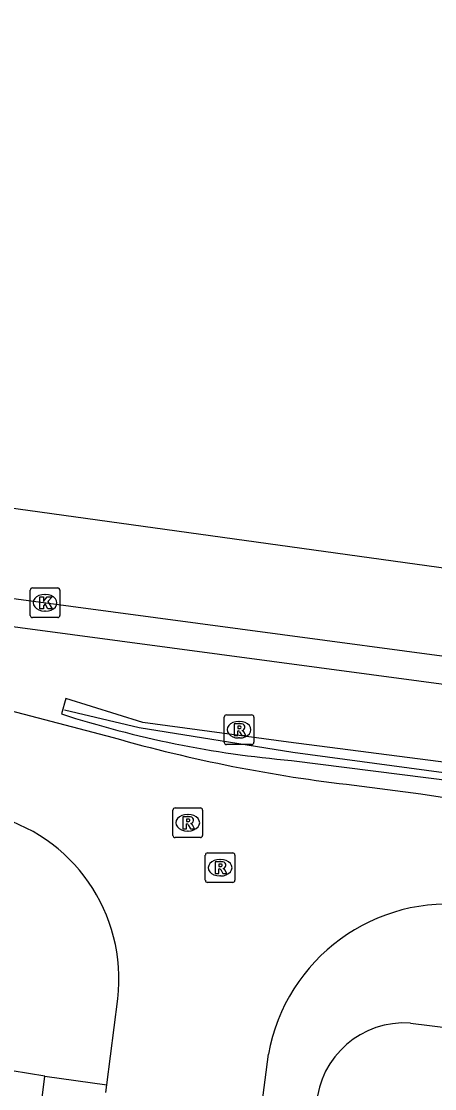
# Model space of a CAD drawing. Extents: x 161696 to 162377, y 380761 to 381673.
# Drawn here: x 162003.9 to 162017.86, y 381607.23 to 381643.26 of the extents above; entities that cross this region are included whole.
import ezdxf

# ---------------------------------------------------------------- set-up
doc = ezdxf.new("R2010")
doc.units = 0
for name, color, linetype in [('IMGEO_Berm_gesloten', 7, 'Continuous'), ('IMGEO_Haag', 7, 'Continuous'), ('IMGEO_Hek', 7, 'Continuous'), ('IMGEO_Kolk', 7, 'Continuous'), ('IMGEO_Rijbaan_lokaal_open', 7, 'Continuous'), ('IMGEO_Rijbaan_regionaal_gesloten', 7, 'Continuous'), ('IMGEO_Rioolput', 7, 'Continuous'), ('IMGEO_Voetpad_open', 7, 'Continuous')]:
    doc.layers.add(name, color=color, linetype=linetype)

msp = doc.modelspace()

# ---------------------------------------------------------------- linework, layer by layer
at = {"layer": 'IMGEO_Berm_gesloten'}
msp.add_lwpolyline([(162029.275, 381619.389), (162019.095, 381620.749), (162000.482, 381623.237), (162000, 381623.301), (161983.32, 381625.528)], dxfattribs=at)
at = {"layer": 'IMGEO_Haag'}
for points in [[(162073.121, 381611.61), (162058.201, 381613.334), (162052.636, 381614.01), (162032.551, 381616.394), (162012.929, 381618.932), (162008.008, 381619.592), (162005.403, 381620.402), (162005.256, 381619.883)], [(162013.023, 381618.315), (162045.16, 381614.253), (162073.603, 381610.989)]]:
    msp.add_lwpolyline(points, dxfattribs=at)
msp.add_arc((162015.924, 381652.704), 34.511, 251.9946, 265.1785, dxfattribs=at)
at = {"layer": 'IMGEO_Hek'}
msp.add_lwpolyline([(162062.234, 381612.571), (162023.271, 381617.206), (162013.068, 381618.577), (162007.88, 381619.413), (162005.359, 381620.005)], dxfattribs=at)
at = {"layer": 'IMGEO_Kolk'}
for p, q in [((162004.198, 381623.208), (162004.198, 381624.06)), ((162004.273, 381624.134), (162005.125, 381624.134)), ((162005.199, 381624.06), (162005.199, 381623.208)), ((162004.686, 381623.914), (162004.711, 381623.914)), ((162004.709, 381623.354), (162004.684, 381623.354)), ((162005.125, 381623.134), (162004.273, 381623.134))]:
    msp.add_line(p, q, dxfattribs=at)
for points in [[(162004.198, 381623.208), (162004.198, 381624.06)], [(162004.273, 381624.134), (162005.125, 381624.134)], [(162005.199, 381624.06), (162005.199, 381623.208)], [(162004.519, 381623.834), (162004.642, 381623.834), (162004.642, 381623.683), (162004.772, 381623.834), (162004.936, 381623.834), (162004.79, 381623.683), (162004.943, 381623.434), (162004.791, 381623.434), (162004.706, 381623.598), (162004.642, 381623.531), (162004.642, 381623.434), (162004.519, 381623.434), (162004.519, 381623.834)], [(162005.125, 381623.134), (162004.273, 381623.134)]]:
    msp.add_lwpolyline(points, dxfattribs=at)
for centre, start, end in [((162004.275, 381624.058), 91.552, 178.448), ((162004.275, 381624.058), 91.552, 178.448), ((162005.123, 381624.058), 1.552, 88.448), ((162005.123, 381624.058), 1.552, 88.448), ((162004.275, 381623.21), 181.552, 268.448), ((162004.275, 381623.21), 181.552, 268.448), ((162005.123, 381623.21), 271.552, 358.448), ((162005.123, 381623.21), 271.552, 358.448)]:
    msp.add_arc(centre, 0.0765, start, end, dxfattribs=at)
for centre, major_axis, ratio, start_param, end_param in [((162004.685, 381623.634), (-0.387, 0.002), 0.722429, 4.712389, 7.853982), ((162004.71, 381623.634), (-0.39, 0.002), 0.717154, 1.570796, 4.712389)]:
    msp.add_ellipse(centre, major_axis=major_axis, ratio=ratio, start_param=start_param, end_param=end_param, dxfattribs=at)
at = {"layer": 'IMGEO_Rijbaan_lokaal_open'}
for points in [[(162001.406, 381620.552), (162007.001, 381619.085)], [(162015.148, 381617.478), (162017.397, 381617.188), (162020.814, 381616.659)], [(162006.783, 381607.361), (162007.154, 381610.264)], [(162012.243, 381608.393), (162011.98, 381606.404)], [(162006.756, 381607.103), (162006.783, 381607.361)]]:
    msp.add_lwpolyline(points, dxfattribs=at)
for centre, radius, start, end in [((162020.756, 381667.362), 50.198, 254.0971, 263.5861), ((162001.491, 381610.94), 5.703, 353.1936, 76.5541), ((162018.314, 381607.295), 6.169, 82.4702, 169.7488)]:
    msp.add_arc(centre, radius, start, end, dxfattribs=at)
at = {"layer": 'IMGEO_Rijbaan_regionaal_gesloten'}
for points in [[(161867.859, 381643.264), (161884.969, 381642.644), (161901.285, 381641.036), (161932.232, 381636.725), (161940.345, 381635.595), (162020.69, 381624.466), (162060.244, 381620.014), (162063.052, 381619.843), (162063.15, 381619.837)], [(161890.884, 381638.761), (161902.813, 381637.224), (161910.977, 381636.152), (162000, 381624.262), (162030.983, 381620.121)]]:
    msp.add_lwpolyline(points, dxfattribs=at)
at = {"layer": 'IMGEO_Rioolput'}
for p, q in [((162010.753, 381618.924), (162010.753, 381619.776)), ((162010.828, 381619.85), (162011.68, 381619.85)), ((162011.241, 381619.63), (162011.266, 381619.63)), ((162011.754, 381619.776), (162011.754, 381618.924)), ((162011.264, 381619.07), (162011.239, 381619.07)), ((162011.68, 381618.85), (162010.828, 381618.85)), ((162009.021, 381615.783), (162009.021, 381616.635)), ((162009.096, 381616.709), (162009.948, 381616.709)), ((162009.509, 381616.489), (162009.534, 381616.489)), ((162010.022, 381616.635), (162010.022, 381615.783)), ((162009.948, 381615.709), (162009.096, 381615.709)), ((162009.532, 381615.929), (162009.507, 381615.929)), ((162010.114, 381614.266), (162010.114, 381615.118)), ((162010.189, 381615.192), (162011.041, 381615.192)), ((162010.602, 381614.972), (162010.627, 381614.972)), ((162011.115, 381615.118), (162011.115, 381614.266)), ((162011.041, 381614.192), (162010.189, 381614.192)), ((162010.625, 381614.412), (162010.6, 381614.412))]:
    msp.add_line(p, q, dxfattribs=at)
for points in [[(162010.753, 381618.924), (162010.753, 381619.776)], [(162010.828, 381619.85), (162011.68, 381619.85)], [(162011.754, 381619.776), (162011.754, 381618.924)], [(162011.342, 381619.548), (162011.09, 381619.55), (162011.09, 381619.15)], [(162011.09, 381619.15), (162011.214, 381619.15), (162011.214, 381619.312), (162011.225, 381619.312)], [(162011.268, 381619.469), (162011.214, 381619.469), (162011.214, 381619.388)], [(162011.214, 381619.388), (162011.266, 381619.388)], [(162011.272, 381619.283), (162011.343, 381619.15), (162011.483, 381619.15), (162011.418, 381619.276)], [(162011.68, 381618.85), (162010.828, 381618.85)], [(162009.021, 381615.783), (162009.021, 381616.635)], [(162009.096, 381616.709), (162009.948, 381616.709)], [(162009.61, 381616.407), (162009.358, 381616.409), (162009.358, 381616.009)], [(162010.022, 381616.635), (162010.022, 381615.783)], [(162009.358, 381616.009), (162009.482, 381616.009), (162009.482, 381616.171), (162009.493, 381616.171)], [(162009.536, 381616.328), (162009.482, 381616.328), (162009.482, 381616.247)], [(162009.482, 381616.247), (162009.534, 381616.247)], [(162009.54, 381616.142), (162009.611, 381616.009), (162009.751, 381616.009), (162009.686, 381616.135)], [(162009.948, 381615.709), (162009.096, 381615.709)], [(162010.114, 381614.266), (162010.114, 381615.118)], [(162010.189, 381615.192), (162011.041, 381615.192)], [(162011.115, 381615.118), (162011.115, 381614.266)], [(162010.703, 381614.89), (162010.451, 381614.892), (162010.451, 381614.492)], [(162010.451, 381614.492), (162010.575, 381614.492), (162010.575, 381614.654), (162010.586, 381614.654)], [(162010.629, 381614.811), (162010.575, 381614.811), (162010.575, 381614.73)], [(162010.575, 381614.73), (162010.627, 381614.73)], [(162010.633, 381614.625), (162010.704, 381614.492), (162010.844, 381614.492), (162010.779, 381614.618)], [(162011.041, 381614.192), (162010.189, 381614.192)]]:
    msp.add_lwpolyline(points, dxfattribs=at)
for centre, radius, start, end in [((162010.83, 381619.774), 0.0765, 91.552, 178.448), ((162010.83, 381619.774), 0.0765, 91.552, 178.448), ((162011.678, 381619.774), 0.0765, 1.552, 88.448), ((162011.678, 381619.774), 0.0765, 1.552, 88.448), ((162011.224, 381619.259), 0.0533, 26.0293, 88.6989), ((162011.25, 381619.577), 0.19, 274.7715, 282.9687), ((162011.274, 381619.373), 0.0964, 77.0061, 93.1865), ((162011.288, 381619.43), 0.0378, 276.6634, 79.6772), ((162011.341, 381619.438), 0.109, 350.3612, 89.416), ((162011.339, 381619.438), 0.112, 277.5842, 350.9817), ((162011.323, 381619.223), 0.108, 29.5134, 73.7905), ((162010.83, 381618.926), 0.0765, 181.552, 268.448), ((162010.83, 381618.926), 0.0765, 181.552, 268.448), ((162011.678, 381618.926), 0.0765, 271.552, 358.448), ((162011.678, 381618.926), 0.0765, 271.552, 358.448), ((162009.098, 381616.633), 0.0765, 91.552, 178.448), ((162009.098, 381616.633), 0.0765, 91.552, 178.448), ((162009.609, 381616.297), 0.109, 350.3612, 89.416), ((162009.946, 381616.633), 0.0765, 1.552, 88.448), ((162009.946, 381616.633), 0.0765, 1.552, 88.448), ((162009.492, 381616.118), 0.0533, 26.0293, 88.6989), ((162009.518, 381616.436), 0.19, 274.7715, 282.9687), ((162009.542, 381616.232), 0.0964, 77.0061, 93.1865), ((162009.556, 381616.289), 0.0378, 276.6634, 79.6772), ((162009.607, 381616.297), 0.112, 277.5842, 350.9817), ((162009.591, 381616.082), 0.108, 29.5134, 73.7905), ((162009.098, 381615.785), 0.0765, 181.552, 268.448), ((162009.098, 381615.785), 0.0765, 181.552, 268.448), ((162009.946, 381615.785), 0.0765, 271.552, 358.448), ((162009.946, 381615.785), 0.0765, 271.552, 358.448), ((162010.191, 381615.116), 0.0765, 91.552, 178.448), ((162010.191, 381615.116), 0.0765, 91.552, 178.448), ((162011.039, 381615.116), 0.0765, 1.552, 88.448), ((162011.039, 381615.116), 0.0765, 1.552, 88.448), ((162010.585, 381614.601), 0.0533, 26.0293, 88.6989), ((162010.611, 381614.919), 0.19, 274.7715, 282.9687), ((162010.635, 381614.715), 0.0964, 77.0061, 93.1865), ((162010.649, 381614.772), 0.0378, 276.6634, 79.6772), ((162010.702, 381614.78), 0.109, 350.3612, 89.416), ((162010.7, 381614.78), 0.112, 277.5842, 350.9817), ((162010.684, 381614.565), 0.108, 29.5134, 73.7905), ((162010.191, 381614.268), 0.0765, 181.552, 268.448), ((162010.191, 381614.268), 0.0765, 181.552, 268.448), ((162011.039, 381614.268), 0.0765, 271.552, 358.448), ((162011.039, 381614.268), 0.0765, 271.552, 358.448)]:
    msp.add_arc(centre, radius, start, end, dxfattribs=at)
for centre, major_axis, ratio, start_param, end_param in [((162011.24, 381619.35), (-0.387, 0.002), 0.722429, 4.712389, 7.853982), ((162011.265, 381619.35), (-0.39, 0.002), 0.717154, 1.570796, 4.712389), ((162009.508, 381616.209), (-0.387, 0.002), 0.722429, 4.712389, 7.853982), ((162009.533, 381616.209), (-0.39, 0.002), 0.717154, 1.570796, 4.712389), ((162010.601, 381614.692), (-0.387, 0.002), 0.722429, 4.712389, 7.853982), ((162010.626, 381614.692), (-0.39, 0.002), 0.717154, 1.570796, 4.712389)]:
    msp.add_ellipse(centre, major_axis=major_axis, ratio=ratio, start_param=start_param, end_param=end_param, dxfattribs=at)
at = {"layer": 'IMGEO_Voetpad_open'}
for points in [[(162017.045, 381609.444), (162031.891, 381607.623)], [(162004.694, 381607.65), (162003.029, 381607.922)], [(162004.421, 381603.637), (162004.221, 381603.838), (162004.694, 381607.65)], [(162004.694, 381607.65), (162006.783, 381607.361)]]:
    msp.add_lwpolyline(points, dxfattribs=at)
msp.add_arc((162016.839, 381606.467), 2.984, 86.0428, 175.8326, dxfattribs=at)

doc.saveas('drawing.dxf')
